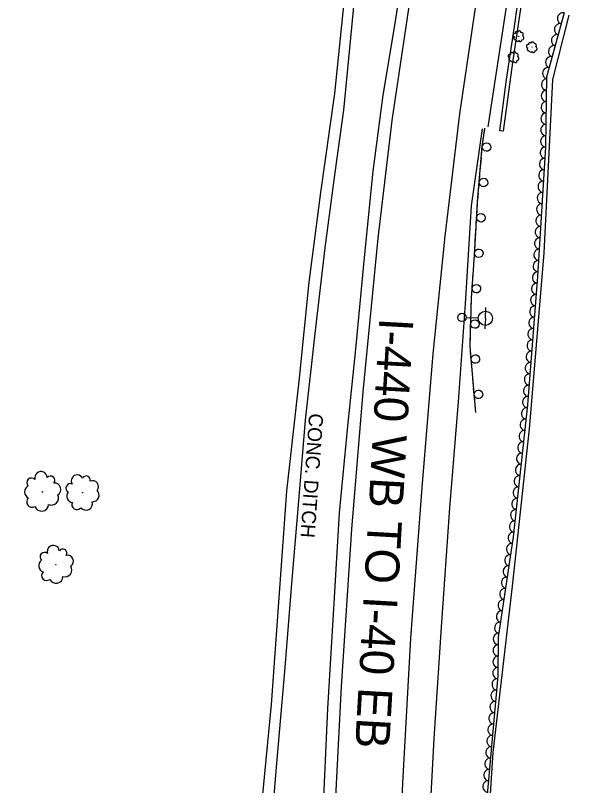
# Model space of a CAD drawing. Extents: x 1722896 to 1754269, y 648279 to 666297.
# Drawn here: x 1725661.6 to 1725864.1, y 664616.9 to 664887.9 of the extents above; entities that cross this region are included whole.
import ezdxf

# ---------------------------------------------------------------- set-up
doc = ezdxf.new("R2010")
doc.units = 0
for name, color, linetype in [('DESIGN - CENTERLINE - Proposed', 7, 'Continuous'), ('DESIGN - SCRATCH - User 1', 7, 'Continuous'), ('DESIGN - SHEET - Linework', 7, 'Continuous'), ('SURVEY - CENTERLINE - Preliminary', 7, 'Continuous'), ('SURVEY - CENTERLINE - Preliminary Text', 7, 'Continuous'), ('SURVEY - CONTOURS - Intermediate with optional Text', 7, 'Continuous'), ('SURVEY - DTM - Breaklines', 7, 'Continuous'), ('SURVEY - VEGETATION - Features with Text', 7, 'Continuous')]:
    doc.layers.add(name, color=color, linetype=linetype)

msp = doc.modelspace()

# ---------------------------------------------------------------- linework, layer by layer
at = {"layer": 'DESIGN - CENTERLINE - Proposed'}
for points in [[(1725781.84, 664903.17), (1725779.61, 664880.01), (1725777.08, 664854.55), (1725774.05, 664832.59), (1725770.48, 664806.11), (1725766.99, 664775.96), (1725763.65, 664745.46), (1725761.13, 664715.66), (1725758.79, 664687.99), (1725756.48, 664658.43), (1725753.45, 664623.44), (1725750.56, 664589.14), (1725748.49, 664562.61), (1725746.26, 664531.63), (1725743.31, 664499.82), (1725741.16, 664476.08), (1725738.18, 664452.81), (1725737.13, 664442.51)], [(1725777.39, 664893.75), (1725773.9, 664860.43), (1725768.95, 664825.55), (1725764.92, 664794.03), (1725761.51, 664760.27), (1725757.02, 664720.51), (1725754.62, 664686.32), (1725751.64, 664645.43), (1725747.84, 664606.51), (1725745.18, 664567.81), (1725743.03, 664536.97), (1725739.57, 664498.35), (1725739.05, 664493.3), (1725734.75, 664503.12), (1725722, 664523.66), (1725707.03, 664543.46), (1725693.2, 664562.15), (1725681.54, 664574.03), (1725663.69, 664591.05), (1725642.56, 664609.67), (1725637.18, 664614.93), (1725636.86, 664615.2)]]:
    msp.add_lwpolyline(points, dxfattribs=at)
at = {"layer": 'DESIGN - SCRATCH - User 1'}
for points in [[(1726012.44, 665537.33), (1726002.38, 665511.12), (1725992.44, 665486.79), (1725983.29, 665463.08), (1725972.66, 665435.58), (1725960.82, 665405.5), (1725949.79, 665376.77), (1725940.2, 665349.64), (1725931.18, 665322.12), (1725923.35, 665298.61), (1725914.47, 665268.65), (1725906.02, 665238.03), (1725898, 665207.41), (1725890.33, 665178.21), (1725881.8, 665143.8), (1725874.04, 665109.07), (1725866.96, 665078.91), (1725860.32, 665046.15), (1725854.02, 665013.34), (1725848.65, 664982.48), (1725843.84, 664953.56), (1725838.72, 664919.23), (1725833.98, 664888.57), (1725827.92, 664848.71)], [(1725840.3, 664896.68), (1725836.54, 664871.33), (1725833.34, 664847.2), (1725832.16, 664847.29), (1725834.47, 664865.39), (1725837.27, 664884.04), (1725839.37, 664899.14)], [(1725823.66, 664748.22), (1725821.63, 664771.35), (1725822.14, 664788.41), (1725823.3, 664805.17), (1725824.31, 664822.46), (1725825.96, 664841.74), (1725826.88, 664848.2)], [(1725826.51, 664845.59), (1725826.84, 664847.92)], [(1725826.84, 664847.92), (1725826.88, 664848.2)], [(1725825.77, 664839.44), (1725825.96, 664841.74), (1725826.28, 664844.01)], [(1725825.43, 664835.5), (1725825.63, 664837.84)], [(1725825.23, 664833.16), (1725825.43, 664835.5)], [(1725824.7, 664826.98), (1725825.09, 664831.57)], [(1725824.36, 664823.05), (1725824.56, 664825.39)], [(1725824.21, 664820.7), (1725824.31, 664822.46), (1725824.36, 664823.05)], [(1725823.84, 664814.52), (1725824.11, 664819.11)], [(1725823.61, 664810.57), (1725823.75, 664812.92)], [(1725823.48, 664808.23), (1725823.61, 664810.57)], [(1725823.08, 664802.04), (1725823.3, 664805.17), (1725823.38, 664806.63)], [(1725822.81, 664798.1), (1725822.97, 664800.44)], [(1725822.65, 664795.75), (1725822.81, 664798.1)], [(1725822.22, 664789.57), (1725822.54, 664794.16)], [(1725822.05, 664785.62), (1725822.12, 664787.97)], [(1725821.98, 664783.27), (1725822.05, 664785.62)], [(1725821.8, 664777.08), (1725821.94, 664781.67)], [(1725821.68, 664773.13), (1725821.75, 664775.48)], [(1725821.68, 664770.78), (1725821.63, 664771.35), (1725821.68, 664773.13)], [(1725822.22, 664764.6), (1725821.82, 664769.19)], [(1725822.57, 664760.67), (1725822.36, 664763.01)], [(1725822.77, 664758.33), (1725822.57, 664760.67)], [(1725823.31, 664752.15), (1725822.91, 664756.73)], [(1725823.66, 664748.22), (1725823.46, 664750.56)]]:
    msp.add_lwpolyline(points, dxfattribs=at)
for centre, start, end in [((1725827.45, 664841.58), 288.3663, 288.3565), ((1725826.39, 664829.13), 288.3663, 288.3565), ((1725825.48, 664816.7), 289.9007, 289.8909), ((1725824.73, 664804.21), 289.3046, 289.2948), ((1725823.87, 664791.74), 289.3046, 289.2948), ((1725823.37, 664779.31), 291.5553, 291.5455), ((1725823.52, 664767), 298.2816, 298.2717), ((1725824.61, 664754.55), 298.2816, 298.2717)]:
    msp.add_arc(centre, 1.5, start, end, dxfattribs=at)
at = {"layer": 'SURVEY - CENTERLINE - Preliminary'}
msp.add_lwpolyline([(1725822.67, 664087.73), (1725821.24, 664119.26), (1725817.82, 664171.81), (1725816.2, 664204.92), (1725816.29, 664262.91), (1725816.37, 664315.01), (1725817.02, 664373.65), (1725818.52, 664445.75), (1725821.86, 664504.09), (1725825.56, 664563.28), (1725829.77, 664628.55), (1725836.54, 664687.14), (1725842.59, 664742.43), (1725847.69, 664804.3), (1725850.76, 664865.35), (1725856.58, 664887.96)], dxfattribs=at)
at = {"layer": 'SURVEY - CENTERLINE - Preliminary Text'}
for points in [[(1725800.13, 664916.69), (1725794.82, 664882.93), (1725790.99, 664859.85), (1725787.46, 664833.14), (1725784.32, 664802.74), (1725781.3, 664770.49), (1725778.52, 664743.35), (1725775.58, 664712.88), (1725773.71, 664681.07), (1725771.44, 664644.03), (1725769.69, 664604.87), (1725768.61, 664581.41), (1725767.48, 664540.02), (1725766.93, 664500.37), (1725766.99, 664466.56), (1725766.51, 664411.96), (1725766.41, 664372.31), (1725766.41, 664345.86), (1725765.97, 664296.4), (1725765.88, 664257.37), (1725765.73, 664223.89), (1725766.52, 664193.62), (1725766.69, 664141.04), (1725765.7, 664114.26)], [(1725801.9, 664902.98), (1725794.09, 664850.95), (1725789.15, 664809.58), (1725783.94, 664755.45), (1725779.93, 664707.15), (1725776.28, 664651.75), (1725773.96, 664606.06), (1725772.39, 664548.53), (1725771.2, 664484.76), (1725770.98, 664430.19), (1725770.44, 664376.83), (1725770.27, 664318.87), (1725770.24, 664272.95), (1725769.88, 664230.34), (1725770.2, 664176.88), (1725770.2, 664123.86), (1725770.38, 664069.19), (1725770.29, 664022.6), (1725770.48, 663984.72), (1725770.92, 663920.94)], [(1725824.54, 664897.87), (1725817.95, 664853.26), (1725812.81, 664810.26), (1725808.59, 664768.78), (1725804.64, 664721.76), (1725800.65, 664668.84), (1725797.89, 664617.77), (1725795.92, 664570.1), (1725794.7, 664517.8), (1725794.26, 664465.85), (1725794.04, 664417.46), (1725793.7, 664368.7), (1725793.43, 664309.68), (1725793.32, 664262.92), (1725793.17, 664211.43), (1725793.2, 664169.22), (1725793.52, 664124.78), (1725793.49, 664072.64), (1725793.72, 664026.28), (1725793.85, 663983.07), (1725793.75, 663928.15)], [(1725825.87, 664847.96), (1725822.06, 664820.95), (1725819.88, 664786.45), (1725817.42, 664751.99), (1725814.35, 664714.62), (1725811.46, 664672.62), (1725808.95, 664633.43), (1725807.16, 664600.37), (1725805.58, 664552.66), (1725804.74, 664503.84), (1725804.48, 664455.23), (1725804.06, 664411.95), (1725804.54, 664365.54), (1725803.43, 664325.01), (1725803.78, 664281.14), (1725803.72, 664242.77), (1725803.23, 664197.73), (1725803.14, 664146.83), (1725803.69, 664103.99), (1725803.87, 664059.83), (1725803.1, 664019.2), (1725803.8, 663979.2), (1725804.62, 663950.55), (1725805.38, 663931.3)]]:
    msp.add_lwpolyline(points, dxfattribs=at)
at = {"layer": 'SURVEY - DTM - Breaklines'}
for p, q in [((1725827.03, 664781.34), (1725827.17, 664785.09)), ((1725820.28, 664781.59), (1725824.53, 664781.44)), ((1725827.03, 664781.34), (1725826.89, 664777.6))]:
    msp.add_line(p, q, dxfattribs=at)
for centre, radius in [((1725827.03, 664781.34), 2.5), ((1725818.79, 664781.65), 1.5)]:
    msp.add_circle(centre, radius, dxfattribs=at)
at = {"layer": 'SURVEY - VEGETATION - Features with Text'}
msp.add_lwpolyline([(1725820.37, 664095.94), (1725817.64, 664145.42), (1725815.25, 664192.12), (1725814.77, 664216.01), (1725815.42, 664252.37), (1725815.07, 664304.68), (1725815.4, 664350.79), (1725816.21, 664396.94), (1725817.36, 664450.18), (1725820.19, 664502.04), (1725823.06, 664553.28), (1725827.16, 664607.25), (1725831.52, 664655.57), (1725831.68, 664669.16), (1725836.99, 664704.43), (1725841.92, 664750.92), (1725845.48, 664795.99), (1725848.32, 664841.64), (1725848.71, 664866.31), (1725854.84, 664888.96)], dxfattribs=at)
for centre, radius in [((1725838.75, 664880.54), 0.022), ((1725843.43, 664876.7), 0.022), ((1725837.02, 664873.2), 0.022), ((1725671.11, 664720.26), 0.0772), ((1725685.3, 664720), 0.0719), ((1725675.85, 664694.61), 0.0743)]:
    msp.add_circle(centre, radius, dxfattribs=at)
for centre, radius, start, end in [((1725837.39, 664880.93), 0.629, 70.3934, 263.8131), ((1725837.98, 664881.73), 0.433, 30.3727, 209.1184), ((1725838.96, 664881.79), 0.631, 8.2566, 165.0455), ((1725839.65, 664881.16), 0.719, 317.3093, 94.8335), ((1725837.51, 664879.86), 0.479, 113.0121, 290.3312), ((1725838.35, 664879.51), 0.679, 188.2991, 315.1448), ((1725839.33, 664879.2), 0.527, 198.458, 13.4583), ((1725839.86, 664880.03), 0.714, 268.2051, 64.0436), ((1725843.64, 664877.95), 0.631, 8.2566, 165.0455), ((1725842.07, 664877.09), 0.629, 70.3934, 263.8131), ((1725842.19, 664876.02), 0.479, 113.0121, 290.3312), ((1725842.66, 664877.89), 0.433, 30.3727, 209.1184), ((1725844.32, 664877.32), 0.719, 317.3093, 94.8335), ((1725844.54, 664876.19), 0.714, 268.2051, 64.0436), ((1725835.66, 664873.58), 0.629, 70.3934, 263.8131), ((1725836.25, 664874.38), 0.433, 30.3727, 209.1184), ((1725837.23, 664874.44), 0.631, 8.2566, 165.0455), ((1725837.92, 664873.81), 0.719, 317.3093, 94.8335), ((1725838.13, 664872.68), 0.714, 268.2051, 64.0436), ((1725843.02, 664875.67), 0.679, 188.2991, 315.1448), ((1725844.01, 664875.36), 0.527, 198.458, 13.4583), ((1725835.78, 664872.51), 0.479, 113.0121, 290.3312), ((1725836.62, 664872.16), 0.679, 188.2991, 315.1448), ((1725837.6, 664871.85), 0.527, 198.458, 13.4583), ((1725670.64, 664725.2), 2.21, 1.5205, 194.9402), ((1725667.3, 664723.46), 1.68, 44.1392, 221.4583), ((1725674.02, 664724.29), 1.52, 321.4998, 140.2455), ((1725683.33, 664724.18), 2.05, 21.3713, 214.7909), ((1725686.57, 664724.45), 1.41, 341.3506, 160.0962), ((1725688.81, 664722.14), 2.06, 319.2344, 116.0233), ((1725667.21, 664720.28), 2.38, 119.4262, 246.2719), ((1725675.44, 664721.15), 2.21, 299.3837, 96.1726), ((1725680.96, 664721.6), 1.56, 63.9899, 241.3091), ((1725674.27, 664718.12), 2.52, 248.4364, 25.9607), ((1725681.88, 664718.78), 2.22, 139.277, 266.1226), ((1725688.74, 664719.12), 2.35, 268.2872, 45.8114), ((1725667.43, 664716.67), 1.85, 129.5852, 304.5854), ((1725683.21, 664715.7), 1.72, 149.4359, 324.4362), ((1725686.42, 664716.17), 2.33, 219.183, 15.0215), ((1725670.84, 664715.98), 2.5, 199.3323, 355.1707), ((1725674.97, 664699.31), 2.13, 6.6369, 200.0566), ((1725678.29, 664698.72), 1.46, 326.6162, 145.3618), ((1725671.92, 664697.35), 1.62, 49.2556, 226.5747), ((1725679.93, 664695.83), 2.13, 304.5001, 101.289), ((1725672.11, 664694.29), 2.29, 124.5426, 251.3883), ((1725672.63, 664690.85), 1.78, 134.7015, 309.7018), ((1725679.06, 664692.82), 2.43, 253.5528, 31.077), ((1725675.96, 664690.48), 2.41, 204.4486, 0.2871)]:
    msp.add_arc(centre, radius, start, end, dxfattribs=at)
for centre, major_axis in [((1725854.27, 664886.86), (0.52, 1.93)), ((1725853.22, 664883), (0.52, 1.93)), ((1725852.18, 664879.14), (0.52, 1.93)), ((1725851.13, 664875.27), (0.52, 1.93)), ((1725850.09, 664871.41), (0.52, 1.93)), ((1725849.04, 664867.55), (0.52, 1.93)), ((1725848.66, 664863.6), (0.03, 2)), ((1725848.6, 664859.6), (0.03, 2)), ((1725848.54, 664855.6), (0.03, 2)), ((1725848.47, 664851.6), (0.03, 2)), ((1725848.41, 664847.6), (0.03, 2)), ((1725848.35, 664843.6), (0.03, 2)), ((1725848.19, 664839.6), (0.12, 2)), ((1725847.94, 664835.61), (0.12, 2)), ((1725847.7, 664831.62), (0.12, 2)), ((1725847.45, 664827.63), (0.12, 2)), ((1725847.2, 664823.64), (0.12, 2)), ((1725846.95, 664819.64), (0.12, 2)), ((1725846.7, 664815.65), (0.12, 2)), ((1725846.45, 664811.66), (0.12, 2)), ((1725846.21, 664807.67), (0.12, 2)), ((1725845.96, 664803.67), (0.12, 2)), ((1725845.71, 664799.68), (0.12, 2)), ((1725845.46, 664795.69), (0.16, 1.99)), ((1725845.14, 664791.7), (0.16, 1.99)), ((1725844.83, 664787.71), (0.16, 1.99)), ((1725844.51, 664783.73), (0.16, 1.99)), ((1725844.2, 664779.74), (0.16, 1.99)), ((1725843.88, 664775.75), (0.16, 1.99)), ((1725843.57, 664771.76), (0.16, 1.99)), ((1725843.25, 664767.78), (0.16, 1.99)), ((1725842.94, 664763.79), (0.16, 1.99)), ((1725842.62, 664759.8), (0.16, 1.99)), ((1725842.31, 664755.81), (0.16, 1.99)), ((1725841.99, 664751.83), (0.16, 1.99)), ((1725841.59, 664747.85), (0.21, 1.99)), ((1725841.17, 664743.87), (0.21, 1.99)), ((1725840.75, 664739.89), (0.21, 1.99)), ((1725840.33, 664735.91), (0.21, 1.99)), ((1725839.91, 664731.94), (0.21, 1.99)), ((1725839.49, 664727.96), (0.21, 1.99)), ((1725839.06, 664723.98), (0.21, 1.99)), ((1725838.64, 664720), (0.21, 1.99)), ((1725838.22, 664716.02), (0.21, 1.99)), ((1725837.8, 664712.05), (0.21, 1.99)), ((1725837.38, 664708.07), (0.21, 1.99)), ((1725836.94, 664704.09), (0.3, 1.98)), ((1725836.35, 664700.14), (0.3, 1.98)), ((1725835.75, 664696.18), (0.3, 1.98)), ((1725835.16, 664692.23), (0.3, 1.98)), ((1725834.56, 664688.27), (0.3, 1.98)), ((1725833.96, 664684.32), (0.3, 1.98)), ((1725833.37, 664680.36), (0.3, 1.98)), ((1725832.77, 664676.4), (0.3, 1.98)), ((1725832.18, 664672.45), (0.3, 1.98)), ((1725831.68, 664668.49), (0.02, 2)), ((1725831.63, 664664.49), (0.02, 2)), ((1725831.58, 664660.49), (0.02, 2)), ((1725831.53, 664656.49), (0.02, 2)), ((1725831.24, 664652.5), (0.18, 1.99)), ((1725830.88, 664648.52), (0.18, 1.99)), ((1725830.52, 664644.53), (0.18, 1.99)), ((1725830.16, 664640.55), (0.18, 1.99)), ((1725829.8, 664636.56), (0.18, 1.99)), ((1725829.44, 664632.58), (0.18, 1.99)), ((1725829.08, 664628.6), (0.18, 1.99)), ((1725828.72, 664624.61), (0.18, 1.99)), ((1725828.36, 664620.63), (0.18, 1.99)), ((1725828, 664616.65), (0.18, 1.99))]:
    msp.add_ellipse(centre, major_axis=major_axis, ratio=0.940188, start_param=0, end_param=3.141593, dxfattribs=at)

# ---------------------------------------------------------------- texts
at = {"layer": 'DESIGN - SHEET - Linework'}
msp.add_text('I-440 WB TO I-40 EB', height=12, rotation=266.7583, dxfattribs=at).set_placement((1725789.75, 664781.67))
at = {"layer": 'SURVEY - CONTOURS - Intermediate with optional Text'}
msp.add_text('CONC. DITCH', height=5, rotation=265.9464, dxfattribs=at).set_placement((1725765.03, 664748.01))

doc.saveas('drawing.dxf')
